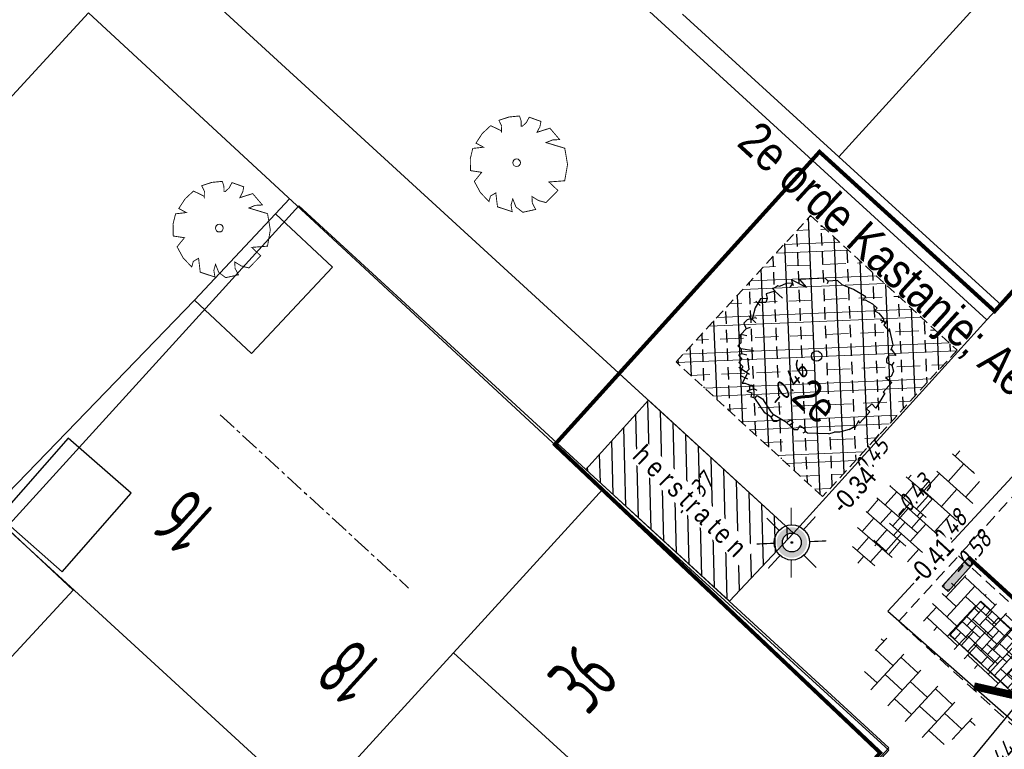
# Model space of a CAD drawing. Header units: metres. Extents: x 111546 to 149831, y 498798 to 507863.
# Tile 891 of 1056: x 111865 to 111890, y 501815 to 501834. Entities that reach past the tile are written whole.
import ezdxf
from ezdxf.enums import TextEntityAlignment as Align

# ---------------------------------------------------------------- set-up
doc = ezdxf.new("R2010")
doc.units = ezdxf.units.M
for name, pattern in [('ACAD_ISO04W100', [30, 24, -3, 0, -3]), ('DASHDOT', [25.4, 12.7, -6.35, 0, -6.35]), ('DASHED', [19.05, 12.7, -6.35]), ('HIDDEN2', [4.7625, 3.175, -1.5875]), ('markering 200-1-1', [10, 5, -5])]:
    doc.linetypes.add(name, pattern=pattern)
for name, color, linetype in [('0-hoogte mv-bestaand', 253, 'Continuous'), ('0-hoogte mv-nieuw', 2, 'Continuous'), ('0-werkgrens', 210, 'FENCELINE1'), ('1-ontgraven teelaarde tbv grondverbetering bomen', 153, 'Continuous'), ('2-vw-DWA-streng-volschuimen-PVC 250', 54, 'RI-VOLSCHUIMEN'), ('2-vw-schildmuur', 40, 'Continuous'), ('3-bs-materiaal scheiding', 200, 'HIDDEN2'), ('3-nw-herstraten1', 7, 'Continuous'), ('3-vw-band-ob 6x20', 30, 'Continuous'), ('3-vw-band-trb-13-15x25', 230, 'Continuous'), ('3-vw-HV-304010-Opbreken tegels-opp', 150, 'AI-KADASTRAAL'), ('4-nw-boom tekst', 7, 'Continuous'), ('6-OVL-nw-lichtmast', 7, 'Continuous'), ('6-OVL-nw-lichtmast nr', 2, 'Continuous'), ('B01_HOOFDGEBOUW', 1, 'Continuous'), ('B02_BIJGEBOUW', 1, 'Continuous'), ('B07_TUSSENMUUR', 1, 'Continuous'), ('B16_LUIFEL', 10, 'Continuous'), ('Q26_BOOM', 252, 'Continuous'), ('T02_RASTER', 252, 'Continuous'), ('T03_HEK', 252, 'Continuous'), ('V03_KNTTEGELPAD', 252, 'Continuous'), ('Z02_HUISNUMMER', 7, 'Continuous')]:
    doc.layers.add(name, color=color, linetype=linetype)
for name, color, linetype, lineweight in [('0-kadastrale percelen', 253, 'AI-KADASTRAAL', 9), ('3-nw-arcering-trottoir', 2, 'Continuous', 15), ('3-nw-bandstootband 20-20-1000', 7, 'Continuous', 13), ('3-nw-mat-arcering', 7, 'Continuous', 5), ('3-nw-mat-KF (wit) om-en-om', 3, 'markering 200-1-1', 13), ('3-nw-materiaalscheiding-', 7, 'DASHED', 13), ('3-nw-text-20', 7, 'Continuous', 15), ('3-vw-verharding', 3, 'Continuous', 15), ('4-nw materiaalscheiding-groen', 210, 'DASHED', 13), ('4-nw-boom 2e grootte', 7, 'Continuous', 35), ('4-nw-grondverbetering moerige grond', 94, 'Continuous', 15)]:
    doc.layers.add(name, color=color, linetype=linetype, lineweight=lineweight)
doc.styles.get("Standard").update_dxf_attribs({"font": 'isocp-ie.shx'})
doc.styles.add('veysel', font='isocp-ie.shx', dxfattribs={"height": 0.1})
doc.styles.add('Zaanstad', font='ARIALN.TTF')
doc.styles.add('Zaanstad 1-200 2.0mm', font='ARIALN.TTF', dxfattribs={"height": 0.4})
doc.styles.add('Zaanstad 1-200 2.5mm', font='ARIALN.TTF', dxfattribs={"height": 0.5})
doc.styles.add('Zaanstad 1-250 2.0mm', font='ARIALN.TTF', dxfattribs={"height": 0.5})
doc.linetypes.add('AI-KADASTRAAL', pattern='A,5.5,-2,["K",Standard,S=1.8,R=0,X=0,Y=-0.9],-2,5.5,-2,[5,NLCS.SHX,S=0.75,R=0,X=0,Y=0],-2', length=19)
doc.linetypes.add('FENCELINE1', pattern='A,6.35,-2.54,[133,ltypeshp.shx,S=2.54,R=0,X=-2.54,Y=0],-2.54,25.4', length=36.83)
doc.linetypes.add('RI-VOLSCHUIMEN', pattern='A,0,[50,NLCS.SHX,S=0.5,R=0,X=0,Y=0],4', length=4)

# ---------------------------------------------------------------- blocks, each defined once
blk = doc.blocks.new('Q26')
at = {"linetype": 'Continuous', "lineweight": 20, "const_width": 0.0225}
blk.add_lwpolyline([(0.757, 0.516), (1.237, 0.371), (1.308, -0.046), (1.235, -0.463), (0.83, -0.494), (1.061, -0.711), (0.757, -1.022), (0.565, -0.971), (0.395, -0.867), (0.404, -1.032), (0.49, -1.198), (0.163, -1.271), (-0.015, -1.136), (-0.097, -0.929), (-0.141, -1.084), (-0.112, -1.255), (-0.489, -1.131), (-0.532, -0.774), (-0.668, -0.854), (-0.707, -0.996), (-0.927, -0.766), (-1.083, -0.479), (-0.894, -0.246), (-1.181, -0.203), (-1.187, 0.104), (-1.122, 0.367), (-0.847, 0.398), (-1.04, 0.503), (-0.879, 0.749), (-0.663, 0.95), (-0.402, 0.826), (-0.388, 0.795), (-0.382, 0.942), (-0.452, 1.088), (-0.194, 1.172), (0.076, 1.199), (0.118, 1.07), (0.119, 0.935), (0.148, 0.935), (0.252, 1.031), (0.325, 1.167), (0.626, 1.059), (0.6, 0.925), (0.525, 0.78), (0.856, 0.885), (1.105, 0.593), (0.924, 0.584)], close=True, dxfattribs=at)
at = {"linetype": 'Continuous', "lineweight": 20}
blk.add_circle((0.001, -0.001), 0.0983, dxfattribs=at)
blk = doc.blocks.new('schildmuur')
at = {"const_width": 0.2}
blk.add_lwpolyline([(-1, -0.5), (0, 0), (1, -0.5)], dxfattribs=at)
blk = doc.blocks.new('W kf pvak elleboog')
at = {"layer": '3-nw-mat-arcering', "ltscale": 2}
h = blk.add_hatch(dxfattribs=at)
h.set_pattern_fill('AVH-BSS_KEIFORMAAT_KEPER', color=256, scale=2.2, angle=-10.842, pattern_type=2)
h.set_pattern_definition([(360, (-58.08052, 37.16894), (0.231, 0.231), [0.693, -0.231]), (270, (-58.08052, 37.63094), (0.231, 0.231), [0.693, -0.231])])
h.paths.add_polyline_path([(-0.902, 1.232), (1.511, 1.232), (1.511, 0.051), (-0.902, 0.051)])
blk.add_lwpolyline([(-0.902, 1.232), (1.511, 1.232), (1.511, 0.051), (-0.902, 0.051)], close=True)
blk = doc.blocks.new('A$C3AAC5372')
h = blk.add_hatch(color=253)
edge = h.paths.add_edge_path()
edge.add_line((-1.005, -0.525), (-0.205, -0.525))
edge.add_arc((-0.205, -0.425), 0.1, 270, 450)
edge.add_line((-0.205, -0.325), (-1.005, -0.325))
edge.add_arc((-1.005, -0.425), 0.1, 90, 270)
blk.add_lwpolyline([(-1.005, -0.525), (-0.205, -0.525, 1), (-0.205, -0.325), (-1.005, -0.325), (-1.005, -0.325, 1)], format="xyb", close=True)
blk.add_lwpolyline([(-1.105, -0.525), (-0.105, -0.525), (-0.105, -0.325), (-1.105, -0.325)], close=True)
blk = doc.blocks.new('6-OVL-LM 3.5m paaltop')
h = blk.add_hatch(color=256)
h.dxf.hatch_style = 1
edge = h.paths.add_edge_path()
edge.add_arc((0, 0), 0.39, 25.8291, 385.8291)
edge = h.paths.add_edge_path(flags=16)
edge.add_arc((0, 0), 0.243, 25.8291, 385.8291)
edge = h.paths.add_edge_path(flags=16)
edge.add_arc((0, 0), 0.0189, 25.8291, 385.8291)
at = {"const_width": 0.03}
for points in [[(-0.017, 0.45), (-0.017, 0.896)], [(-0.327, 0.309), (-0.645, 0.627)], [(0.303, 0.333), (0.607, 0.665)], [(0.45, 0.022), (0.882, 0.041)], [(-0.45, -0.019), (-0.899, -0.04)], [(-0.303, -0.333), (-0.607, -0.665)], [(-0.017, -0.45), (-0.017, -0.9)], [(0.31, -0.327), (0.629, -0.644)]]:
    blk.add_lwpolyline(points, dxfattribs=at)
for radius in [0.45, 0.243, 0.0189]:
    blk.add_circle((0, 0), radius)
at = {"ltscale": 2.5, "style": 'Zaanstad 1-200 2.0mm', "flags": 1}
blk.add_attdef('STRAAT', (1.192, -1.016), '', height=0.4, dxfattribs=at)
at = {"layer": '6-OVL-nw-lichtmast nr', "ltscale": 2.5, "style": 'Zaanstad 1-200 2.0mm'}
blk.add_attdef('MAST', (1.228, 0.306), '', height=0.4, dxfattribs=at)
blk = doc.blocks.new('tgls')
at = {"linetype": 'Continuous'}
for p, q in [((-1.018, -0.663), (-1.018, 0.575)), ((-0.418, -0.668), (-0.418, 0.573)), ((0.182, -0.673), (0.182, 0.57)), ((0.782, -0.678), (0.782, 0.568)), ((-1.018, 0.329), (-1.552, 0.329)), ((0.182, 0.329), (-0.418, 0.329)), ((1.218, 0.329), (0.782, 0.329)), ((-1.618, 0.029), (-1.635, 0.029)), ((-1.618, -0.658), (-1.618, 0.09)), ((-0.418, 0.029), (-1.018, 0.029)), ((0.782, 0.029), (0.182, 0.029)), ((1.382, -0.682), (1.382, -0.248)), ((-1.018, -0.271), (-1.618, -0.271)), ((0.182, -0.271), (-0.418, -0.271)), ((1.382, -0.271), (0.782, -0.271)), ((-1.618, -0.571), (-1.803, -0.571)), ((-0.418, -0.571), (-1.018, -0.571)), ((0.782, -0.571), (0.182, -0.571)), ((1.473, -0.571), (1.382, -0.571))]:
    blk.add_line(p, q, dxfattribs=at)
blk = doc.blocks.new('4-boom 2e grootte')
at = {"lineweight": 30}
for p, q in [((-0.918, 1.79), (-1.082, 1.616)), ((-0.753, 1.79), (-0.918, 1.79)), ((-0.46, 1.9), (-0.753, 1.79)), ((-0.094, 1.973), (-0.46, 1.9)), ((-0.094, 1.973), (-0.094, 1.86)), ((-0.094, 1.86), (-0.055, 1.903)), ((-0.055, 1.903), (0.153, 1.955)), ((0.153, 1.955), (0.317, 1.955)), ((0.317, 1.955), (0.308, 1.858)), ((0.308, 1.858), (0.362, 1.874)), ((0.362, 1.874), (0.436, 1.891)), ((0.436, 1.891), (0.619, 1.863)), ((0.656, 1.818), (0.583, 1.79)), ((0.619, 1.863), (0.656, 1.818)), ((0.656, 1.818), (0.647, 1.754)), ((0.656, 1.818), (0.747, 1.808)), ((0.707, 1.878), (0.734, 1.744)), ((0.894, 1.781), (1.241, 1.534)), ((-1.192, 1.616), (-1.649, 1.15)), ((-1.082, 1.616), (-1.192, 1.616)), ((-1.082, 1.616), (-1.055, 1.543)), ((0.734, 1.744), (0.973, 1.725)), ((1.241, 1.534), (1.296, 1.406)), ((1.296, 1.406), (1.296, 1.424)), ((1.296, 1.424), (1.296, 1.406)), ((1.296, 1.424), (1.488, 1.388)), ((1.488, 1.388), (1.351, 1.269)), ((1.351, 1.269), (1.369, 1.159)), ((-1.376, 1.121), (-1.796, 1.003)), ((-1.649, 1.15), (-1.376, 1.121)), ((1.369, 1.159), (1.433, 1.095)), ((1.433, 1.095), (1.58, 1.131)), ((1.561, 1.223), (1.58, 1.131)), ((1.58, 1.131), (1.717, 1.049)), ((1.717, 1.049), (1.763, 0.912)), ((-1.832, 0.839), (-1.906, 0.665)), ((-1.723, 0.958), (-1.832, 0.839)), ((-1.796, 1.003), (-1.668, 0.921)), ((-1.723, 0.958), (-1.695, 0.83)), ((1.763, 0.912), (1.671, 0.789)), ((1.671, 0.789), (1.882, 0.802)), ((1.882, 0.802), (1.882, 0.473)), ((-1.97, 0.567), (-2.006, 0.509)), ((-2.006, 0.509), (-1.915, 0.5)), ((-1.951, 0.656), (-1.97, 0.567)), ((-1.906, 0.665), (-1.951, 0.656)), ((-1.915, 0.5), (-2.034, 0.299)), ((-2.034, 0.299), (-1.933, 0.226)), ((-1.649, 0.5), (-1.915, 0.5)), ((1.882, 0.473), (1.937, 0.482)), ((1.937, 0.482), (2.019, 0.043)), ((-1.933, 0.226), (-2.052, 0.107)), ((-2.052, 0.107), (-1.997, -0.158)), ((-1.887, 0.125), (-2.03, 0)), ((-1.933, 0.226), (-1.887, 0.125)), ((1.872, 0.061), (1.854, -0.131)), ((2.019, 0.043), (1.872, 0.061)), ((-2.098, -0.021), (-1.942, -0.021)), ((-1.997, -0.158), (-1.86, -0.424)), ((1.854, -0.131), (1.973, -0.131)), ((1.973, -0.131), (1.973, -0.524)), ((-1.96, -0.424), (-1.723, -0.424)), ((-1.878, -0.424), (-1.942, -0.524)), ((-1.814, -0.332), (-1.869, -0.406)), ((-1.787, -0.332), (-1.814, -0.332)), ((1.973, -0.689), (1.918, -0.488)), ((1.973, -0.524), (1.918, -0.488)), ((-1.942, -0.524), (-1.942, -0.643)), ((-1.942, -0.643), (-1.805, -0.707)), ((-1.75, -0.616), (-1.805, -0.707)), ((-1.805, -0.707), (-1.805, -0.908)), ((1.891, -0.826), (1.927, -0.707)), ((1.973, -0.689), (1.927, -0.707)), ((-1.768, -0.936), (-1.842, -0.945)), ((-1.668, -0.835), (-1.805, -0.908)), ((-1.805, -0.908), (-1.649, -1.073)), ((-1.768, -0.936), (-1.778, -1)), ((-1.284, -1), (-1.549, -1.174)), ((1.891, -0.826), (1.754, -1.037)), ((-1.659, -1.174), (-1.659, -1.063)), ((-1.549, -1.174), (-1.659, -1.174)), ((-1.549, -1.174), (-1.457, -1.265)), ((-1.329, -1.192), (-1.457, -1.265)), ((-1.192, -1.256), (-1.265, -1.238)), ((-1.265, -1.238), (-1.046, -1.43)), ((1.58, -1.256), (1.168, -1.613)), ((1.58, -1.256), (1.653, -1.137)), ((1.754, -1.037), (1.653, -1.137)), ((-1.457, -1.265), (-1.485, -1.338)), ((-1.485, -1.338), (-1.357, -1.357)), ((-1.357, -1.357), (-1.357, -1.476)), ((-1.357, -1.476), (-1.21, -1.476)), ((-0.945, -1.512), (-1.265, -1.567)), ((-1.21, -1.476), (-1.201, -1.558)), ((-1.046, -1.43), (-1.046, -1.529)), ((-1.201, -1.558), (-1.101, -1.686)), ((-1.101, -1.686), (-0.908, -1.631)), ((-1.009, -1.523), (-0.936, -1.805)), ((-0.936, -1.805), (-0.881, -1.75)), ((-0.881, -1.75), (-0.799, -1.723)), ((-0.753, -1.713), (-0.799, -1.723)), ((-0.707, -1.677), (-0.753, -1.713)), ((-0.753, -1.713), (-0.676, -1.819)), ((-0.716, -1.668), (-0.707, -1.677)), ((-0.707, -1.677), (-0.616, -1.704)), ((-0.616, -1.704), (-0.707, -1.878)), ((-0.524, -1.686), (-0.616, -1.704)), ((-0.433, -1.778), (-0.277, -1.75)), ((-0.277, -1.75), (0.107, -1.851)), ((0.583, -1.778), (0.619, -1.659)), ((0.619, -1.659), (0.711, -1.659)), ((0.711, -1.659), (0.692, -1.778)), ((0.848, -1.778), (0.921, -1.713)), ((0.885, -1.604), (1.04, -1.576)), ((0.921, -1.713), (0.885, -1.604)), ((1.04, -1.576), (1.104, -1.622)), ((1.104, -1.622), (1.077, -1.695)), ((1.168, -1.613), (1.104, -1.622)), ((-0.707, -1.878), (-0.587, -1.819)), ((-0.587, -1.819), (-0.533, -1.906)), ((-0.433, -1.869), (-0.533, -1.906)), ((-0.433, -1.869), (-0.433, -1.778)), ((0.006, -1.97), (-0.433, -1.869)), ((0.198, -1.942), (0.006, -1.97)), ((0.107, -1.851), (0.198, -1.86)), ((0.583, -1.778), (0.198, -1.86)), ((0.198, -1.86), (0.198, -1.942)), ((0.326, -1.979), (0.198, -1.942)), ((0.381, -1.933), (0.326, -1.979)), ((0.418, -1.813), (0.381, -1.933)), ((0.583, -1.778), (0.848, -1.778))]:
    blk.add_line(p, q, dxfattribs=at)
blk.add_circle((0, 0), 0.134, dxfattribs=at)
at = {"layer": '4-nw materiaalscheiding-groen', "color": 7, "style": 'Zaanstad'}
blk.add_text('2e', height=0.8, dxfattribs=at).set_placement((0.242, -1.273))
at = {"layer": '4-nw-boom tekst', "style": 'Zaanstad'}
blk.add_attdef('BOOMSOORT', text='', height=0.9, dxfattribs=at).set_placement((2.061, 1.223), align=Align.BOTTOM_LEFT)

msp = doc.modelspace()

# ---------------------------------------------------------------- hatches: boundary and pattern name
at = {"layer": '3-nw-arcering-trottoir'}
h = msp.add_hatch(dxfattribs=at)
h.set_pattern_fill('AVH-TEGEL_300X300_HALFST', color=256, scale=1.5, angle=208.98107, style=0, pattern_type=2)
h.set_pattern_definition([(229.00454452, (409651.11253, 89843.25592), (-0.12537826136, -0.48724253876), [0.45, -0.45]), (319.00454452, (409651.11253, 89843.25592), (0.2951996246, 0.33964272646), [])])
edge = h.paths.add_edge_path()
edge.add_ellipse((111887.0004, 501821.0603), major_axis=(-0.8774, -1.0994), ratio=0.488545, start_angle=0, end_angle=360)
at = {"layer": '3-nw-herstraten1', "ltscale": 0.06, "transparency": 33554687}
h = msp.add_hatch(dxfattribs=at)
h.set_pattern_fill('ANSI31', color=256, scale=0.1, angle=-90.93076)
h.set_pattern_definition([(271.48362, (111893.42043, 501701.6575), (0.3173936, 0.0082204), [])])
h.paths.add_polyline_path([(111882.8129, 501818.9908), (111884.456, 501820.74), (111880.74, 501824.1438), (111879.1285, 501822.374)])
at = {"layer": '3-vw-HV-304010-Opbreken tegels-opp', "ltscale": 0.01}
h = msp.add_hatch(dxfattribs=at)
h.set_pattern_fill('GOST_GLASS', color=256, scale=0.08)
h.set_pattern_definition([(294.51638, (112010.33835, 501946.37295), (-0.2375469, -0.6359021), [0.4, -0.56]), (294.51638, (112010.27896, 501946.21397), (-0.2375469, -0.6359021), [0.16, -0.8]), (294.51638, (112010.49732, 501946.31356), (-0.2375469, -0.6359021), [0.16, -0.8])])
h.paths.add_polyline_path([(111879.2951, 501815.6324), (111880.5706, 501817.0224), (111878.9354, 501818.5227), (111877.66, 501817.1327)], flags=9)
at = {"layer": '3-vw-verharding'}
h = msp.add_hatch(dxfattribs=at)
h.set_pattern_fill('AR-HBONE', color=256, scale=0.0035, angle=166.78097)
h.set_pattern_definition([(227.168552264, (596228.98634, 666686.26196), (0.0190291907, -0.5025341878), [1.0668, -0.3556]), (317.168552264, (596228.7446, 666686.00117), (0.0190291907, -0.5025341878), [1.0668, -0.3556])])
h.paths.add_polyline_path([(111890.537, 501815.9365), (111887.6932, 501818.5727), (111888.7778, 501819.7427), (111891.6216, 501817.1065)])
at = {"layer": '4-nw-grondverbetering moerige grond', "ltscale": 0.03}
h = msp.add_hatch(dxfattribs=at)
h.set_pattern_fill('ACO-BETON_IN HET WERK GESTORT', color=256, scale=0.6, pattern_type=2)
h.set_pattern_definition([(2.41510507, (0, 0), (-0.0379251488, 0.89920058), []), (2.41510507, (0.5789, -0.5321), (-0.0379251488, 0.89920058), [0.6, -0.3]), (2.41510507, (0.2209, -0.203), (-0.0379251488, 0.89920058), [])])
h.paths.add_polyline_path([(111884.8973, 501828.8828), (111888.6523, 501825.4317), (111885.2013, 501821.6767), (111881.4462, 501825.1278)])

# ---------------------------------------------------------------- linework, layer by layer
at = {"layer": '0-kadastrale percelen', "ltscale": 0.25}
for p, q in [((111885.616, 501830.389), (111898.711, 501844.764)), ((111881.606, 501834.048), (111885.616, 501830.389)), ((111879.372, 501807.031), (111864.266, 501820.872))]:
    msp.add_line(p, q, dxfattribs=at)
for points in [[(111885.616, 501830.389), (111889.797, 501826.574), (111902.895, 501840.952)], [(111879.372, 501807.031), (111886.904, 501815.234), (111871.768, 501829.133), (111864.266, 501820.872)]]:
    msp.add_lwpolyline(points, dxfattribs=at)
at = {"layer": '2-vw-DWA-streng-volschuimen-PVC 250', "ltscale": 0.4, "flags": 128}
msp.add_lwpolyline([(111887.078, 501812.573), (111890.2451, 501816.4148)], dxfattribs=at)
at = {"layer": '3-bs-materiaal scheiding', "ltscale": 0.1}
msp.add_line((111892.434, 501816.732), (111888.421, 501820.402), dxfattribs=at)
at = {"layer": '3-nw-herstraten1', "ltscale": 0.02}
msp.add_lwpolyline([(111882.8129, 501818.9908), (111884.456, 501820.74), (111880.74, 501824.1438), (111879.1285, 501822.374)], close=True, dxfattribs=at)
at = {"layer": '3-nw-mat-KF (wit) om-en-om', "ltscale": 0.06, "const_width": 0.1}
msp.add_lwpolyline([(111888.9475, 501820.1171), (111892.3532, 501817.0052)], dxfattribs=at)
at = {"layer": '3-nw-materiaalscheiding-', "ltscale": 0.025}
for points in [[(111887.1552, 501818.4767), (111924.6997, 501859.5674)], [(111887.1552, 501818.4767), (111890.7209, 501815.2187)]]:
    msp.add_lwpolyline(points, dxfattribs=at)
at = {"layer": '3-vw-band-ob 6x20', "ltscale": 0.05}
msp.add_lwpolyline([(111879.9837, 501824.8313), (111884.456, 501820.74), (111889.413, 501826.209)], dxfattribs=at)
at = {"layer": '3-vw-band-trb-13-15x25', "ltscale": 0.1}
msp.add_lwpolyline([(111908.995, 501842.871), (111896.111, 501828.716), (111886.878, 501818.733), (111890.971, 501815.141), (111885.341, 501808.965), (111889.947, 501794.54), (111890.302, 501793.27)], dxfattribs=at)
at = {"layer": '4-nw materiaalscheiding-groen', "ltscale": 0.02}
msp.add_lwpolyline([(111884.8973, 501828.8828), (111888.6523, 501825.4317), (111885.2013, 501821.6767), (111881.4462, 501825.1278)], close=True, dxfattribs=at)
at = {"layer": 'B01_HOOFDGEBOUW'}
msp.add_line((111875.739, 501817.671), (111872.079, 501813.664), dxfattribs=at)
msp.add_lwpolyline([(111883.067, 501810.979), (111886.899, 501815.171), (111879.569, 501821.865), (111875.739, 501817.671)], dxfattribs=at)
at = {"layer": 'B02_BIJGEBOUW'}
for points in [[(111871.175, 501828.928), (111869.097, 501826.714), (111870.555, 501825.345), (111872.633, 501827.559)], [(111867.467, 501821.759), (111865.851, 501823.176), (111864.087, 501821.164), (111865.703, 501819.747)]]:
    msp.add_lwpolyline(points, close=True, dxfattribs=at)
at = {"layer": 'B07_TUSSENMUUR'}
msp.add_line((111883.067, 501810.979), (111875.739, 501817.671), dxfattribs=at)
at = {"layer": 'B16_LUIFEL'}
msp.add_lwpolyline([(111863.88, 501817.01), (111865.986, 501819.272), (111863.795, 501821.321), (111861.688, 501819.059)], dxfattribs=at)
at = {"layer": 'T02_RASTER', "ltscale": 0.25}
for p, q in [((111871.175, 501828.928), (111871.532, 501829.314)), ((111861.688, 501819.059), (111869.097, 501826.714))]:
    msp.add_line(p, q, dxfattribs=at)
at = {"layer": 'T03_HEK'}
msp.add_line((111865.183, 501848.368), (111889.413, 501826.209), dxfattribs=at)
at = {"layer": 'V03_KNTTEGELPAD'}
for p, q in [((111896.2, 501833.489), (111889.413, 501826.209)), ((111872.176, 501828.719), (111879.569, 501821.865))]:
    msp.add_line(p, q, dxfattribs=at)
for points in [[(111857.046, 501855.773), (111852.177, 501850.307), (111884.456, 501820.74), (111889.413, 501826.209)], [(111872.176, 501828.719), (111866.379, 501834.079), (111843.91, 501809.653)]]:
    msp.add_lwpolyline(points, dxfattribs=at)
at = {"layer": 'Z02_HUISNUMMER', "color": 32, "linetype": 'ACAD_ISO04W100', "ltscale": 0.02, "true_color": 0xcd6928}
msp.add_lwpolyline([(111869.7543, 501823.7682), (111874.5857, 501819.3298)], dxfattribs=at)

# ---------------------------------------------------------------- block references
at = {"layer": '2-vw-schildmuur', "rotation": 320.6897498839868}
msp.add_blockref('schildmuur', (111890.1781, 501816.5645), dxfattribs=at)
at = {"layer": '3-nw-bandstootband 20-20-1000', "rotation": 227.7978165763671}
msp.add_blockref('A$C3AAC5372', (111888.592, 501818.9447), dxfattribs=at)
at = {"layer": '3-nw-mat-arcering', "rotation": 137.582090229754}
msp.add_blockref('W kf pvak elleboog', (111890.4116, 501818.0094), dxfattribs=at)
at = {"layer": '3-vw-verharding'}
for p, rotation in [((111887.9483, 501821.1272), 228.1031230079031), ((111887.4006, 501816.6083), 137.3297926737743)]:
    msp.add_blockref('tgls', p, dxfattribs=dict(at, rotation=rotation))
at = {"layer": '4-nw-boom 2e grootte'}
ref = msp.add_blockref('4-boom 2e grootte', (111885.0493, 501825.2798), dxfattribs=dict(at, rotation=317.4143730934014))
ref.add_attrib('BOOMSOORT', '2e orde Kastanje; Aesculus Flava', dxfattribs={"layer": '4-nw-boom tekst', "height": 0.9, "rotation": 317.41437, "style": 'Zaanstad'}).set_placement((111882.7915, 501830.5032), align=Align.BOTTOM_LEFT)
at = {"layer": '6-OVL-nw-lichtmast', "ltscale": 0.05}
msp.add_blockref('6-OVL-LM 3.5m paaltop', (111884.4146, 501820.4982), dxfattribs=at)
at = {"layer": 'Q26_BOOM'}
for p in [(111877.354, 501830.237), (111869.731, 501828.56)]:
    msp.add_blockref('Q26', p, dxfattribs=at)

# ---------------------------------------------------------------- texts
at = {"layer": '0-hoogte mv-bestaand', "style": 'veysel', "oblique": 15}
for s, p in [('-0.46', (111884.4687, 501824.393)), ('-0.45', (111886.531, 501822.4576)), ('-0.37', (111882.0523, 501821.5569)), ('-0.43', (111887.6461, 501821.5118)), ('-0.48', (111888.5385, 501820.5979)), ('-0.58', (111889.1697, 501820.0618)), ('-0.44', (111889.79, 501814.6633))]:
    msp.add_text(s, height=0.45, rotation=50, dxfattribs=at).set_placement(p, align=Align.CENTER)
at = {"layer": 'Z02_HUISNUMMER', "linetype": 'DASHDOT'}
for s, rotation, width, p in [('16', 137.65677, 0.665112, (111869.7295, 501821.2248)), ('18', 137.65677, 0.665112, (111873.9765, 501817.3538)), ('36', 47.46203, 0.665011, (111879.181, 501816.036))]:
    msp.add_text(s, height=1.5, rotation=rotation, dxfattribs=dict(at, width=width)).set_placement(p)

# ---------------------------------------------------------------- next in the draw order: texts
at = {"layer": '0-hoogte mv-nieuw', "char_height": 0.5, "attachment_point": 7, "rotation": 47.41511, "style": 'Zaanstad 1-200 2.5mm', "bg_fill": 3, "box_fill_scale": 1.1, "bg_fill_color": 256, "bg_fill_true_color": 13158600, "bg_fill_transparency": 0}
for s, insert in [('\\A1;-0.34', (111885.744, 501821.1911)), ('\\A1;-0.41', (111887.7252, 501819.3703))]:
    msp.add_mtext(s, dxfattribs=dict(at, insert=insert))

# ---------------------------------------------------------------- next in the draw order: hatches: boundary and pattern name
at = {"layer": '1-ontgraven teelaarde tbv grondverbetering bomen', "ltscale": 10}
h = msp.add_hatch(dxfattribs=at)
h.set_pattern_fill('ANSI33', color=256, scale=0.1, angle=90)
h.set_pattern_definition([(92.41437, (111779.7938, 501456.31576), (-0.6344363, -0.0267502), []), (92.41437, (111780.0976, 501456.64635), (-0.6344363, -0.0267502), [0.3175, -0.15875])])
h.paths.add_polyline_path([(111884.8973, 501828.8828), (111888.6523, 501825.4317), (111885.2013, 501821.6767), (111881.4462, 501825.1278)])

# ---------------------------------------------------------------- next in the draw order: texts
at = {"layer": '3-nw-text-20', "ltscale": 0.05, "insert": (111881.8548, 501821.5072), "char_height": 0.5, "attachment_point": 5, "rotation": 315.55623, "style": 'Zaanstad 1-250 2.0mm', "bg_fill": 3, "box_fill_scale": 1.1, "bg_fill_color": 256, "bg_fill_true_color": 13158600, "bg_fill_transparency": 0}
msp.add_mtext('\\A1;{\\T1.5;herstraten}', dxfattribs=at)

# ---------------------------------------------------------------- next in the draw order: linework, layer by layer
at = {"layer": '0-werkgrens', "ltscale": 0.1}
msp.add_lwpolyline([(111887.0046, 501899.9859, 0.1, 0.1, 0), (111886.5193, 501899.4579, 0.1, 0.1, 0), (111884.5335, 501897.2972, 0.1, 0.1, 0), (111884.5335, 501897.2972, 0.1, 0.1, 0), (111922.6541, 501862.8044, 0.1, 0.1, 0), (111909.3939, 501848.1003, 0.1, 0.1, 0), (111904.6615, 501842.9196, 0.1, 0.1, 0), (111901.5866, 501845.6499, 0.1, 0.1, 0), (111899.6072, 501843.696, 0.1, 0.1, 0), (111902.6215, 501840.9025, 0.1, 0.1, 0), (111889.616, 501826.4268, 0.1, 0.1, 0), (111885.1246, 501830.5172, 0.1, 0.1, 0), (111878.3356, 501823.0085, 0.1, 0.1, 0), (111886.6823, 501815.1058, 0.1, 0.1, 0), (111864.5504, 501791.0009, 0.1, 0.1, 0)], format="xyseb", dxfattribs=at)

doc.saveas('drawing.dxf')
